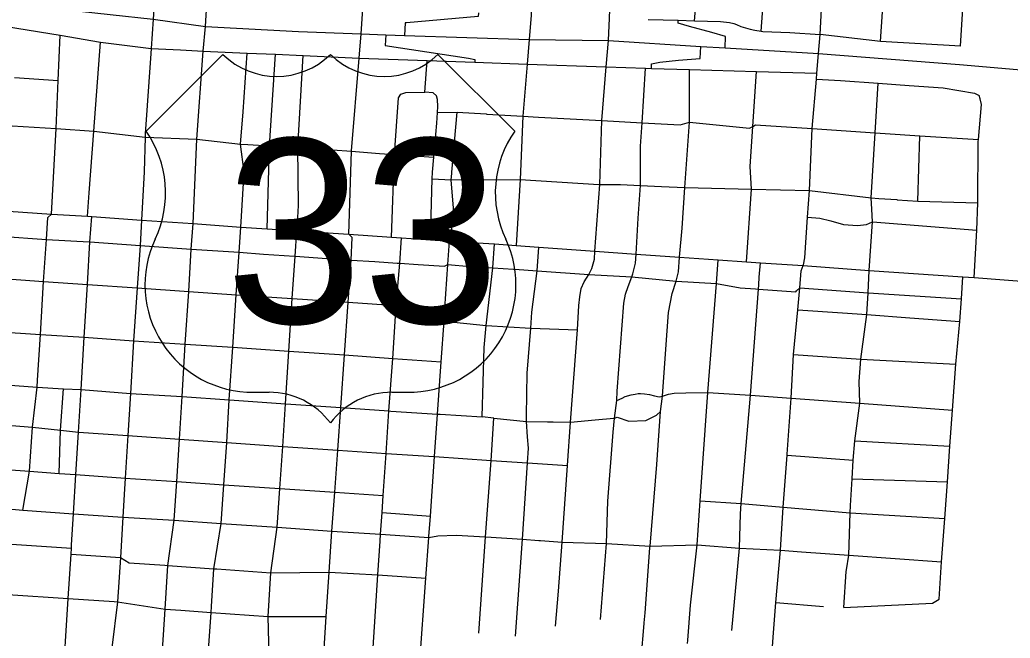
# Model space of a CAD drawing. Extents: x 1755200 to 1902939, y 644115 to 788070.
# Drawn here: x 1835391 to 1842872, y 707332 to 712005 of the extents above; entities that cross this region are included whole.
import ezdxf

# ---------------------------------------------------------------- set-up
doc = ezdxf.new("R2010")
doc.units = 0
for name, color, linetype in [('GM_X_City_Street', 7, 'Continuous'), ('GM_X_Interchange_Ramps', 7, 'Continuous'), ('GM_X_Interstate_Route', 7, 'Continuous'), ('GM_X_US_Route', 7, 'Continuous'), ('GM_X_US_Shield', 7, 'Continuous')]:
    doc.layers.add(name, color=color, linetype=linetype)

msp = doc.modelspace()

# ---------------------------------------------------------------- linework, layer by layer
at = {"layer": 'GM_X_City_Street'}
for points in [[(1839324.4, 713399.3), (1839315.4, 713356.8), (1839292.7, 712879.3), (1839283.5, 712685.2), (1839271.3, 712426.1), (1839252.8, 712040.7), (1839238.3, 711856.2), (1839223.6, 711670.1), (1839189.9, 711276.8), (1839170.6, 710798.7), (1839141.1, 710300)], [(1839734.4, 710256.6), (1839772.1, 710759.4), (1839786, 711243.4), (1839821, 711650.3), (1839837.5, 711849), (1839844.5, 712016.4), (1839860.7, 712406.4), (1839872.5, 712688.6), (1839879.7, 712861.6), (1839887.2, 713041.6), (1839899.4, 713336.6), (1839901.2, 713361.2)], [(1840488.4, 711998.4), (1840520.8, 712387.3), (1840536.9, 712580.9), (1840551.6, 712845.1), (1840560.5, 713004.4), (1840595.5, 713320.6), (1840598.2, 713359.5)], [(1840991.6, 711918.5), (1841023.7, 712362.8), (1841039.1, 712574.3), (1841057.2, 712834.6), (1841089.3, 713296.5)], [(1841309.8, 710153.9), (1841319.9, 710205.3), (1841340.4, 710512.5), (1841356.3, 710714.6), (1841375.6, 711182.4), (1841408.4, 711557.6), (1841412.2, 711600.8), (1841425, 711749.7), (1841437.2, 711892.9), (1841459.7, 712328.1), (1841484.6, 712812.4), (1841521.5, 713043.4), (1841508.9, 713283)], [(1841892.7, 711840), (1841922.8, 712293.1), (1841952.2, 712733.7)], [(1842496.5, 711806.2), (1842525.1, 712255.3), (1842547, 712598.9)], [(1833285.9, 712097.8), (1833458.2, 712114.2), (1833605.3, 712127.8), (1833793.3, 712141.4), (1834035.8, 712127.8), (1834210.1, 712116.9), (1834277.1, 712123.8), (1834539.9, 712109.7), (1834771, 712041), (1834930.8, 712011.1), (1835368.1, 711942.6), (1835695.3, 711888), (1836001.2, 711835.3), (1836382.1, 711787.3), (1836603.6, 711777.1)], [(1836408.5, 712161.8), (1836398.4, 712008.7), (1836382.1, 711787.3), (1836379.6, 711750.3)], [(1836775.9, 711769.1), (1836792.2, 711954.3), (1836803.1, 712123.1), (1836806.2, 712183.2)], [(1837539.4, 704892.3), (1837547.1, 705006.2), (1837590.6, 705636.2), (1837605.7, 706349.8), (1837656.3, 706768.4), (1837683.8, 707172.4), (1837704.4, 707497.3), (1837727.6, 707830.5), (1837748.2, 708141.8), (1837770.3, 708435.1), (1837792.1, 708753.6), (1837814.9, 709075.4), (1837842.5, 709472.4), (1837870, 709871.4), (1837893.7, 710188.8), (1837902.4, 710359), (1837875.6, 710385.8), (1837896.4, 711011.4), (1837896.5, 711015.7), (1837953.3, 711715.9), (1837969.8, 711898.5), (1837981.8, 712088.3)], [(1840138.2, 712008.2), (1840363.9, 712001.9), (1840488.4, 711998.4), (1840684.6, 711993), (1840752.1, 711984.2), (1840783.3, 711976.8), (1840803.3, 711969.2), (1840837.1, 711955.5), (1840907.1, 711935.5), (1840942.1, 711925.5), (1840991.6, 711918.5), (1841004.6, 711916.7), (1841207.2, 711908), (1841437.2, 711892.9)], [(1835524.7, 709280.9), (1835546.1, 709628.2), (1835570.3, 710027.6), (1835591.7, 710345.1), (1835601.2, 710510), (1835630.7, 710536.1), (1835664.7, 711183.4), (1835679.7, 711547.4), (1835695.3, 711888)], [(1835949.9, 711163.8), (1836001.2, 711835.3)], [(1842496.5, 711806.2), (1841892.7, 711840), (1841437.2, 711892.9)], [(1836424.6, 706419.3), (1836446.9, 706829.8), (1836468.8, 707233.7), (1836469.2, 707240.9), (1836487.9, 707551.5), (1836507.7, 707881.6), (1836557.3, 708223.4), (1836577.1, 708517), (1836596.7, 708836.6), (1836616.5, 709157.5), (1836640.5, 709554.8), (1836666.9, 709952.3), (1836686.3, 710271.3), (1836701, 710464.9), (1836728.7, 711102.9), (1836775.9, 711769.1)], [(1836603.6, 711777.1), (1836775.9, 711769.1), (1837107.7, 711754.1), (1837321.1, 711744.5), (1837531.3, 711735), (1837953.3, 711715.9), (1838467.7, 711697.3), (1838827.1, 711684.4), (1839223.6, 711670.1), (1839821, 711650.3), (1840118.1, 711638.8), (1840162, 711637.1), (1840448.4, 711628.8), (1840954.9, 711614.1), (1841412.2, 711600.8)], [(1836379.6, 711750.3), (1836338.5, 711144.6), (1836336.7, 711118), (1836331.2, 710857.2), (1836309.5, 710490), (1836299.1, 710300.8), (1836277.5, 709980.8), (1836250.5, 709580.4), (1836226.5, 709182), (1836207.3, 708862.8), (1836187.7, 708542), (1836180.1, 708417), (1836169.5, 708247.3), (1836150.9, 707940.9), (1836128.9, 707607.2), (1836085.2, 707260.6), (1836059.7, 706851.5), (1836059.6, 706848.9), (1836035.8, 706451.2)], [(1836708.1, 705018.9), (1836710.5, 705060.8), (1836752, 705693.2), (1836735.6, 705979.3), (1836775.9, 706089), (1836760.9, 706402), (1836770.8, 706568.1), (1836787.3, 706810.8), (1836814.3, 707207.3), (1836836.1, 707527.1), (1836839.1, 707571.4), (1836857.5, 707857), (1836911.1, 708197.7), (1836931.9, 708492.2), (1836953.7, 708812), (1836973.1, 709134.1), (1836999.4, 709531.4), (1837025.5, 709928), (1837046.5, 710248.7), (1837060.4, 710438.8), (1837086.5, 710853.8), (1837057.9, 711065.3), (1837078.4, 711310), (1837107.7, 711754.1)], [(1837259.2, 710426.7), (1837276.1, 711052.3), (1837321.1, 711744.5)], [(1837490, 710512.4), (1837495.3, 710602.9), (1837489.9, 711039.7), (1837531.3, 711735)], [(1838492.2, 710342), (1838504.6, 710802.8), (1838508.3, 710854.5), (1838518.2, 710968.1), (1838540.6, 711224.9), (1838545.8, 711304.8), (1838548.7, 711349.1), (1838545.6, 711403.3), (1838538.1, 711431.5), (1838514.4, 711452), (1838450.4, 711457.2), (1838467.7, 711697.3)], [(1839777.9, 707473.4), (1839822.5, 708048.4), (1839833.8, 708367.5), (1839872.6, 708890.1), (1839883.3, 708995.8), (1839900.9, 709128.8), (1839903.8, 709198.2), (1839954.5, 709864.2), (1839966.7, 709931.9), (1839985.8, 709990.9), (1840013.5, 710062.1), (1840021.9, 710084.3), (1840041.1, 710165), (1840046.9, 710234.2), (1840062.3, 710505.5), (1840079.4, 710753.4), (1840078.9, 711049.4), (1840090.7, 711226.7), (1840118.1, 711638.8)], [(1840106.9, 707443.1), (1840107.3, 707448.1), (1840113.8, 707522.7), (1840150.1, 708015.2), (1840151.1, 708027.1), (1840202.7, 708643.8), (1840231.4, 709046.3), (1840245.4, 709160.4), (1840271.4, 709516.7), (1840290, 709793), (1840318.4, 709936.8), (1840348.6, 710030.9), (1840367.5, 710101.5), (1840373.9, 710210.9), (1840393.7, 710429.9), (1840413.9, 710738.2), (1840448.2, 711232), (1840448.4, 711628.8)], [(1840879.8, 710176.7), (1840918.9, 710726.1), (1840906.9, 710896.8), (1840927.2, 711199.3), (1840954.9, 711614.1)], [(1835350.5, 711568.8), (1835679.7, 711547.4)], [(1841408.4, 711557.6), (1841589.3, 711545.3), (1841873.5, 711525.8), (1842108.4, 711509.8), (1842364.6, 711491.3), (1842602.3, 711450.9), (1842638, 711432.3)], [(1841826.6, 710574.7), (1841822, 710659.1), (1841851.4, 711150.7), (1841873.5, 711525.8)], [(1838198.4, 710362.5), (1838220.1, 710988.2), (1838251.4, 711416.5), (1838269.9, 711444.3)], [(1838269.9, 711444.3), (1838306.2, 711455.7), (1838450.4, 711457.2)], [(1842600, 710056.7), (1842619.9, 710414.4), (1842628.6, 710621), (1842630, 711085.3), (1842631.3, 711100.1), (1842654.9, 711365.8), (1842645.6, 711408), (1842638, 711432.3)], [(1838545.8, 711304.8), (1838694.5, 711306.5), (1838914.6, 711293.3)], [(1838654.3, 710844), (1838655.1, 710853.5), (1838694.5, 711306.5)], [(1838914.6, 711293.3), (1838918.7, 711293), (1839189.9, 711276.8), (1839308.4, 711269.7), (1839786, 711243.4), (1840090.7, 711226.7), (1840378.8, 711210.8), (1840448.2, 711232), (1840903, 711185.6), (1840927.2, 711199.3), (1840947.5, 711210.9), (1841375.6, 711182.4), (1841851.4, 711150.7), (1841927.7, 711145.6), (1842189.5, 711128.7), (1842631.3, 711100.1)], [(1834896.7, 711230.8), (1835332.1, 711205), (1835664.7, 711183.4), (1835949.9, 711163.8), (1836336.7, 711118), (1836728.7, 711102.9), (1837057.9, 711065.3), (1837112.4, 711062.1)], [(1835901.1, 710520.2), (1835915.4, 710698.4), (1835949.9, 711163.8)], [(1842174.7, 710635.3), (1842189.5, 711128.7)], [(1837112.4, 711062.1), (1837276.1, 711052.3), (1837477.8, 711040.3), (1837489.9, 711039.7), (1837538.9, 711036.7)], [(1837538.9, 711036.7), (1837608.1, 711032.6), (1837896.4, 711011.4), (1838108.1, 710995.8), (1838220.1, 710988.2), (1838518.2, 710968.1)], [(1838504.6, 710802.8), (1838650.1, 710795.6), (1839170.6, 710798.7), (1839763.7, 710760)], [(1838637.7, 710332.1), (1838648.9, 710360.7), (1838667.2, 710582.9), (1838650.1, 710795.6), (1838654.3, 710844)], [(1839763.7, 710760), (1839772.1, 710759.4), (1839928.2, 710760.4), (1840079.4, 710753.4), (1840238.6, 710744.3), (1840413.9, 710738.2), (1840918.9, 710726.1), (1841356.3, 710714.6), (1841822, 710659.1), (1841879.4, 710655.1), (1842016.4, 710645.9), (1842017.5, 710645.8)], [(1842017.5, 710645.8), (1842174.7, 710635.3), (1842628.6, 710621)], [(1841775.6, 709685.3), (1841787.8, 709777.4), (1841798.7, 709943), (1841807.4, 710111.4), (1841831.7, 710478.6), (1841826.6, 710574.7)], [(1835782.2, 708038), (1835795.9, 708272.9), (1835813.9, 708568.4), (1835834.3, 708888), (1835853.5, 709210.6), (1835877.9, 709606.2), (1835902.3, 710005.8), (1835920.8, 710326.9), (1835934.3, 710518.2)], [(1837129.6, 704935.8), (1837135.7, 705032.6), (1837180.4, 705661.4), (1837206.2, 706374.5), (1837250.6, 706794.2), (1837274.6, 707201.6), (1837267.1, 707495.1), (1837286.9, 707826.7), (1837335.3, 708170.8), (1837355.3, 708463.6), (1837376.7, 708781.8), (1837398.9, 709104.4), (1837423.7, 709501.2), (1837449.3, 709900.2), (1837470.1, 710218.4), (1837484, 710411.1), (1837490, 710512.4)], [(1841340.4, 710512.5), (1841435.2, 710505.7), (1841515.9, 710485.4), (1841612, 710459.1), (1841719.7, 710451.1), (1841786.6, 710458.4), (1841831.7, 710478.6), (1842619.9, 710414.4)], [(1835242.7, 710370.3), (1835591.7, 710345.1), (1835914.9, 710327.2)], [(1838112.1, 708065.9), (1838115.5, 708119.4), (1838126.7, 708281.6), (1838135.5, 708410.2), (1838157.6, 708726.6), (1838179.1, 709049.4), (1838207.9, 709446.6), (1838234.5, 709847.4), (1838260.7, 710166), (1838273.1, 710357.2)], [(1835914.9, 710327.2), (1835920.8, 710326.9), (1836299.1, 710300.8), (1836686.3, 710271.3), (1837046.5, 710248.7), (1837231.4, 710234.9), (1837465.6, 710218.7)], [(1838481.3, 708101.7), (1838491.9, 708254.7), (1838522.7, 708705.2), (1838545.3, 709026), (1838572.7, 709421), (1838595.3, 709727.6), (1838601.9, 709823.2), (1838624.1, 710154.9), (1838637.7, 710332.1)], [(1838859.3, 707371), (1838909.3, 708099), (1838951.7, 708676.2), (1838972.5, 708996), (1838883.5, 709005.6), (1838898.7, 709528.3), (1838912.6, 709694.3), (1838963, 710130.7), (1838975.3, 710311.2)], [(1839218.6, 709013.2), (1839223.6, 709334.2), (1839250.1, 709674.7), (1839259.4, 709794.7), (1839298.3, 710107.2), (1839310.4, 710287.8)], [(1837465.6, 710218.7), (1837470.1, 710218.4), (1837574.3, 710210.6), (1837879.2, 710189.8)], [(1837879.2, 710189.8), (1837893.7, 710188.8), (1838073.3, 710178), (1838241.2, 710167.2)], [(1839458.8, 707688.2), (1839487.1, 708057.8), (1839528.7, 708638.2), (1839551.7, 708963.6), (1839603.3, 709662), (1839614.2, 709846), (1839621.2, 709912.8), (1839630.7, 709975.3), (1839654.2, 710024.8), (1839688.9, 710080.3), (1839711.4, 710124.6), (1839731.4, 710196.6), (1839734.4, 710256.6)], [(1840433.8, 707291.4), (1840435.9, 707317.2), (1840457, 707582.9), (1840506.2, 708037.4), (1840530.1, 708370.2), (1840588.3, 709189.2), (1840653.3, 710012.6), (1840667.2, 710191.5)], [(1834198.6, 710117.8), (1834218.5, 710116.5), (1834389.3, 710104.7), (1834562.3, 710092.8), (1834888.5, 710072.6), (1835224.9, 710052.4), (1835570.3, 710027.6), (1835902.3, 710005.8), (1836277.5, 709980.8), (1836666.9, 709952.3), (1837025.5, 709928), (1837449.3, 709900.2), (1837870, 709871.4), (1838234.5, 709847.4), (1838601.9, 709823.2)], [(1838241.2, 710167.2), (1838260.7, 710166), (1838400.7, 710155.9), (1838598.6, 710144.6), (1838602.9, 710146.3)], [(1838602.9, 710146.3), (1838624.1, 710154.9), (1838793.7, 710139.8), (1838963, 710130.7)], [(1838963, 710130.7), (1839119.9, 710120.4)], [(1839119.9, 710120.4), (1839131.3, 710119.6), (1839298.3, 710107.2), (1839688.9, 710080.3), (1840013.5, 710062.1), (1840348.6, 710030.9), (1840653.3, 710012.6), (1840831.2, 709979.6), (1840947.6, 709971.6)], [(1840897.4, 704757.3), (1840945.3, 705462.2), (1840946.7, 705482.5), (1841017.9, 706469.4), (1841083, 707371.7), (1841100.9, 707601.3), (1841135.9, 707997.2), (1841157.1, 708321.7), (1841187.8, 708715.1), (1841188.4, 708723.8), (1841218.5, 709146), (1841235.3, 709476), (1841267.9, 709813), (1841281.8, 709979.6), (1841292.2, 710108.1), (1841308.7, 710148.1), (1841309.8, 710153.9)], [(1840972.3, 710002.3), (1840976.2, 710061.2), (1840985.8, 710168)], [(1842352.7, 707909.6), (1842377.5, 708237.8), (1842397.9, 708512.6), (1842416.7, 708783), (1842437.1, 709056.2), (1842461.5, 709401.8), (1842491.8, 709725.3), (1842504, 709897.2), (1842514.9, 710062.9)], [(1840768, 707391.2), (1840826.9, 708012.4), (1840834.8, 708272.1), (1840839.7, 708348.9), (1840909.7, 709167.8), (1840970.1, 709970.1), (1840972.3, 710002.3)], [(1840947.6, 709971.6), (1840970.1, 709970.1), (1841252.2, 709949.3), (1841258.6, 709955.8)], [(1841258.6, 709955.8), (1841281.8, 709979.6), (1841798.7, 709943), (1842504, 709897.2)], [(1833164.6, 709784.2), (1833345.3, 709773.3), (1833514.6, 709762.8), (1833854.3, 709739), (1834193.5, 709716.8), (1834364.4, 709704.6), (1834538.1, 709693), (1834865.9, 709671), (1835202.1, 709648.8), (1835546.1, 709628.2), (1835877.9, 709606.2), (1836250.5, 709580.4), (1836640.5, 709554.8), (1836999.4, 709531.4), (1837423.7, 709501.2), (1837842.5, 709472.4), (1838207.9, 709446.6), (1838572.7, 709421)], [(1841267.9, 709813), (1841606.4, 709790.4), (1841787.8, 709777.4), (1842114.2, 709754), (1842491.8, 709725.3)], [(1838595.3, 709727.6), (1838912.6, 709694.3), (1839250.1, 709674.7), (1839603.3, 709662)], [(1841635.2, 707848.2), (1841653.9, 707960.6), (1841662.6, 708278.6), (1841666.4, 708335.9), (1841678, 708536.2), (1841686.2, 708676.3), (1841697.5, 708823.1), (1841735.7, 709107.6), (1841732.2, 709272.9), (1841743.2, 709440.7), (1841775.6, 709685.3)], [(1841235.3, 709476), (1841743.2, 709440.7), (1842461.5, 709401.8)], [(1835172.9, 709254), (1835181.9, 709253.4), (1835521.5, 709229.6), (1835721.9, 709217.3), (1835853.5, 709210.6), (1836226.5, 709182), (1836616.5, 709157.5), (1836973.1, 709134.1), (1836975.2, 709133.9)], [(1835413.3, 708299.2), (1835464.9, 708593.4), (1835486.3, 708928), (1835521.5, 709229.6), (1835524.7, 709280.9)], [(1835687.5, 708575.7), (1835698.9, 708903.5), (1835721.9, 709217.3)], [(1839900.9, 709128.8), (1839939.7, 709147), (1839962.5, 709157.7), (1840009.8, 709171.3), (1840038.6, 709176.7), (1840060.9, 709181), (1840078.7, 709180.5), (1840109.6, 709179.7), (1840146.3, 709174.7), (1840185.8, 709164.5), (1840221, 709155.4), (1840245.4, 709160.4), (1840291.3, 709176.3), (1840333.2, 709183.3), (1840421, 709185.3), (1840588.3, 709189.2), (1840909.7, 709167.8), (1841218.5, 709146), (1841735.7, 709107.6), (1842437.1, 709056.2)], [(1836975.2, 709133.9), (1837398.9, 709104.4), (1837399.2, 709104.4)], [(1837399.2, 709104.4), (1837814.9, 709075.4), (1838179.1, 709049.4), (1838194.2, 709048.4)], [(1838194.2, 709048.4), (1838545.3, 709026), (1838565.3, 709024.8)], [(1838565.3, 709024.8), (1838883.5, 709005.6)], [(1838972.5, 708996), (1839217.9, 708970), (1839377.3, 708966.8)], [(1839134.1, 707346.6), (1839186.9, 708080.6), (1839226.5, 708657.4), (1839234.2, 708767.7), (1839225.2, 708853.9), (1839217.9, 708970), (1839218.6, 709013.2)], [(1839377.3, 708966.8), (1839420.5, 708966), (1839551.7, 708963.6), (1839737.3, 708982.7), (1839878.3, 708994.2), (1839883.3, 708995.8), (1839902.5, 709001.8), (1839992.1, 708972.2), (1840120.2, 708976), (1840200.9, 709016.7), (1840231.4, 709046.3)], [(1835122.1, 708950.8), (1835167.1, 708950.8), (1835200.1, 708948.6), (1835486.3, 708928), (1835698.9, 708903.5), (1835834.3, 708888), (1836207.3, 708862.8), (1836596.7, 708836.6), (1836953.7, 708812), (1837376.7, 708781.8), (1837792.1, 708753.6), (1838157.6, 708726.6), (1838479.4, 708707.7)], [(1841697.5, 708823.1), (1842416.7, 708783)], [(1838479.4, 708707.7), (1838522.7, 708705.2), (1838951.7, 708676.2), (1839226.5, 708657.4), (1839528.7, 708638.2)], [(1841187.8, 708715.1), (1841686.2, 708676.3)], [(1835178.9, 708614), (1835464.9, 708593.4), (1835687.5, 708575.7), (1835813.9, 708568.4), (1836187.7, 708542), (1836577.1, 708517), (1836931.9, 708492.2), (1837355.3, 708463.6), (1837770.3, 708435.1), (1838135.5, 708410.2)], [(1841678, 708536.2), (1842397.9, 708512.6)], [(1835160.9, 708323.2), (1835413.3, 708299.2), (1835795.9, 708272.9), (1836169.5, 708247.3), (1836557.3, 708223.4), (1836911.1, 708197.7), (1837335.3, 708170.8), (1837748.2, 708141.8), (1838115.5, 708119.4), (1838445.5, 708095.6)], [(1840530.1, 708370.2), (1840839.7, 708348.9), (1841157.1, 708321.7), (1841662.6, 708278.6), (1842377.5, 708237.8)], [(1838126.7, 708281.6), (1838491.9, 708254.7)], [(1838259.6, 704955.8), (1838306.2, 705589.4), (1838352.4, 706311.2), (1838382.5, 706687.6), (1838384.2, 706728.9), (1838410.9, 707120.8), (1838457.1, 707785.2), (1838480.7, 708093), (1838481.3, 708101.7)], [(1838445.5, 708095.6), (1838480.7, 708093), (1838549.1, 708105.3), (1838688, 708111.2), (1838909.3, 708099), (1838910.4, 708098.9)], [(1838910.4, 708098.9), (1839186.9, 708080.6), (1839311.7, 708071.1), (1839324.2, 708070.2)], [(1834907.1, 708071.5), (1834929.7, 708069.8), (1835328.7, 708042.4), (1835780.7, 708012.4)], [(1835666.6, 706191.3), (1835686.3, 706490.8), (1835711.3, 706905.4), (1835735.9, 707306.8), (1835756.7, 707632.2), (1835777.7, 707966.2), (1835780.7, 708012.4), (1835782.2, 708038)], [(1837901, 704950.7), (1837903.1, 704982), (1837946.7, 705613.6), (1837993.2, 706338.7), (1838005.2, 706506.3), (1838021.5, 706746.1), (1838053.3, 707143.2), (1838096, 707810.1), (1838112.1, 708065.9)], [(1839324.2, 708070.2), (1839487.1, 708057.8), (1839822.5, 708048.4), (1840151.1, 708027.1), (1840506.2, 708037.4), (1840826.9, 708012.4), (1841135.9, 707997.2)], [(1835777.7, 707966.2), (1836150.9, 707940.9), (1836216.6, 707902), (1836486, 707883.1), (1836507.7, 707881.6), (1836507.8, 707881.5)], [(1841135.9, 707997.2), (1841294.6, 707986)], [(1841294.6, 707986), (1841653.9, 707960.6), (1842352.7, 707909.6)], [(1836507.8, 707881.5), (1836857.5, 707857), (1836878.1, 707855.5)], [(1842286.1, 707597.4), (1842334.6, 707628.1), (1842352.7, 707909.6)], [(1836878.1, 707855.5), (1837286.9, 707826.7), (1837725.4, 707830.5)], [(1837725.4, 707830.5), (1837727.6, 707830.5), (1838096, 707810.1), (1838457.1, 707785.2)], [(1841615.1, 707564), (1841633.2, 707835.8), (1841635.2, 707848.2)], [(1835253.2, 707641.1), (1835301.3, 707663.4), (1835756.7, 707632.2), (1836103.2, 707608.9)], [(1839438.5, 707424.2), (1839458.8, 707688.2)], [(1836103.2, 707608.9), (1836128.9, 707607.2), (1836487.9, 707551.5), (1836607.2, 707544), (1836836.1, 707527.1), (1837267.1, 707495.1), (1837704.4, 707497.3)], [(1841100.9, 707601.3), (1841462.9, 707572.7)], [(1841615.1, 707564), (1842286.1, 707597.4)], [(1840017.3, 706542.5), (1840051.4, 706908.3), (1840084, 707176.4), (1840106.9, 707443.1)]]:
    msp.add_lwpolyline(points, dxfattribs=at)
at = {"layer": 'GM_X_Interchange_Ramps'}
for points in [[(1838854.7, 712057), (1838853.7, 712029.3), (1838312.9, 711983.3), (1838300.7, 711983.3), (1838297.5, 711887)], [(1840717.7, 711793.7), (1840722, 711879.9), (1840618.8, 711908), (1840450.7, 711955.2), (1840363.1, 711979.8), (1840363.9, 712001.9)], [(1838154.5, 711891.7), (1838151.8, 711809.9), (1838779.1, 711714.9), (1838827.8, 711705.9), (1838827.1, 711684.4)], [(1840162, 711637.1), (1840163.5, 711671.5), (1840224.8, 711683.8), (1840366.6, 711699.6), (1840531.2, 711713.6), (1840535.8, 711803.7)]]:
    msp.add_lwpolyline(points, dxfattribs=at)
at = {"layer": 'GM_X_Interstate_Route'}
msp.add_lwpolyline([(1834151.8, 712239.5), (1834221.7, 712235.8), (1834685.3, 712211.1), (1834943, 712203.2), (1835213.7, 712157.9), (1835749.1, 712080.4), (1836398.4, 712008.7), (1836792.2, 711954.3), (1837496.3, 711916.2), (1837969.8, 711898.5), (1838154.5, 711891.7), (1838297.5, 711887), (1839238.3, 711856.2), (1839837.5, 711849), (1840535.8, 711803.7), (1840717.7, 711793.7), (1841425, 711749.7), (1842490.1, 711667.8), (1842925.4, 711630.7), (1843004, 711617.6), (1843170.2, 711570.5), (1843264.6, 711533.3), (1843319.9, 711507.2)], dxfattribs=at)
at = {"layer": 'GM_X_US_Route'}
msp.add_lwpolyline([(1835306.1, 710557.8), (1835630.7, 710536.1), (1835901.1, 710520.2), (1835934.3, 710518.2), (1836309.5, 710490), (1836701, 710464.9), (1837060.4, 710438.8), (1837259.2, 710426.7), (1837484, 710411.1), (1837875.6, 710385.8), (1838198.4, 710362.5), (1838273.1, 710357.2), (1838492.2, 710342), (1838637.7, 710332.1), (1838975.3, 710311.2), (1839141.1, 710300), (1839310.4, 710287.8), (1839734.4, 710256.6), (1840046.9, 710234.2), (1840373.9, 710210.9), (1840667.2, 710191.5), (1840879.8, 710176.7), (1840985.8, 710168), (1841308.7, 710148.1), (1841807.4, 710111.4), (1842514.9, 710062.9), (1842600, 710056.7), (1843085.2, 710020.3)], dxfattribs=at)
at = {"layer": 'GM_X_US_Shield'}
for p, q in [((1836925.1, 711743.3), (1836345.1, 711163.2)), ((1839129.4, 711163.2), (1838549.4, 711743.3)), ((1837157.2, 709190.9), (1837273.2, 709190.9)), ((1838201.3, 709190.9), (1838317.3, 709190.9))]:
    msp.add_line(p, q, dxfattribs=at)
for centre, radius, start, end in [((1837331.2, 712157.5), 580.1, 225.573, 314.427), ((1838143.3, 712157.5), 580.1, 225.573, 314.427), ((1835679.8, 710697.4), 812.1, 334.54712, 35.00093), ((1839794.7, 710697.4), 812.1, 144.99907, 205.45288), ((1837148.1, 710003), 812.1, 154.83192, 270.63826), ((1838326.4, 710003), 812.1, 269.36174, 25.16808), ((1837273.2, 708610.8), 580.1, 36.8699, 90), ((1838201.3, 708610.8), 580.1, 90, 143.1301)]:
    msp.add_arc(centre, radius, start, end, dxfattribs=at)

# ---------------------------------------------------------------- texts
msp.add_text('33', height=1392.19, dxfattribs=at).set_placement((1836944.8, 709713))

doc.saveas('drawing.dxf')
